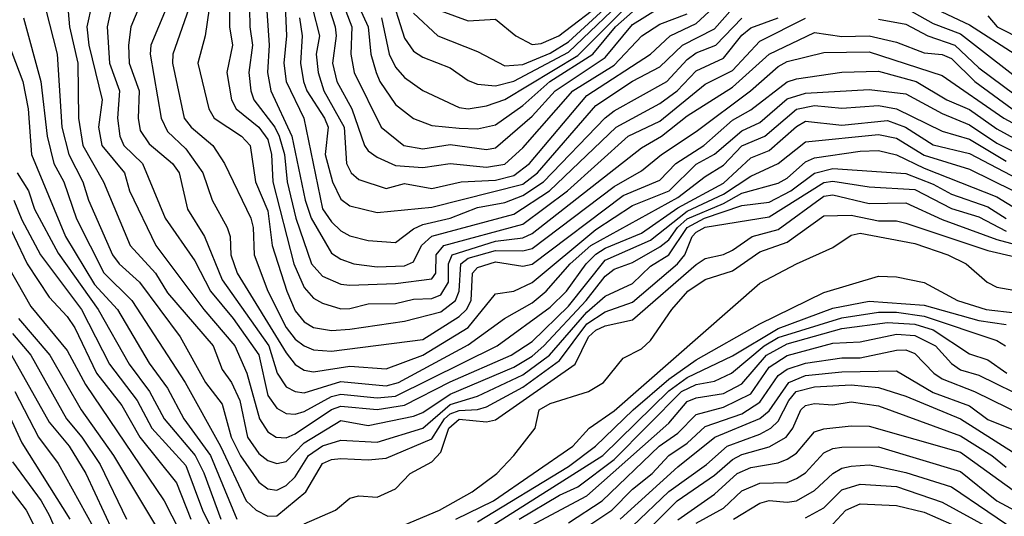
# Model space of a CAD drawing. Header units: metres. Extents: x -51132 to -49532, y -231222 to -229437.
# Tile 543 of 656: x -50274 to -50220, y -229804 to -229777. Entities that reach past the tile are written whole.
import ezdxf

# ---------------------------------------------------------------- set-up
doc = ezdxf.new("R2010")
doc.units = ezdxf.units.M
for name, color, linetype in [('CONTOUR_HALF', 8, 'Continuous'), ('CONTOUR_INDEX', 1, 'Continuous'), ('CONTOUR_INTER', 3, 'Continuous')]:
    doc.layers.add(name, color=color, linetype=linetype)

msp = doc.modelspace()

# ---------------------------------------------------------------- linework, layer by layer
at = {"layer": 'CONTOUR_HALF'}
for points, elevation in [([(-50269.953, -229774.759), (-50270.513, -229777.259), (-50270.402, -229778.259), (-50269.661, -229781.259), (-50269.875, -229782.759), (-50269.681, -229783.759), (-50268.448, -229785.259), (-50268.17, -229786.259), (-50266.727, -229789.259), (-50264.081, -229792.759), (-50262.389, -229794.759), (-50261.724, -229796.259), (-50261.039, -229798.759), (-50260.58, -229799.478), (-50260.115, -229799.759), (-50259.58, -229799.804), (-50259.08, -229799.577), (-50257.08, -229798.245), (-50256.58, -229798.068), (-50254.58, -229798.24), (-50253.08, -229797.999), (-50250.58, -229796.722), (-50247.221, -229795.259), (-50246.08, -229794.514), (-50244.08, -229792.578), (-50242.08, -229790.057), (-50239.58, -229788.962), (-50237.58, -229787.368), (-50235.58, -229786.437), (-50234.08, -229785.444), (-50232.585, -229784.759), (-50231.08, -229783.556), (-50227.08, -229783.166), (-50226.08, -229783.37), (-50224.58, -229784.295), (-50222.08, -229785.069), (-50219.676, -229786.259)], 43.5), ([(-50260.749, -229774.759), (-50260.497, -229778.259), (-50260.6, -229779.759), (-50260.418, -229780.759), (-50259.252, -229783.259), (-50258.535, -229786.759), (-50258.194, -229787.759), (-50257.08, -229789.679), (-50256.58, -229790.005), (-50255.856, -229790.259), (-50254.58, -229790.418), (-50253.08, -229790.365), (-50252.58, -229790.139), (-50252.149, -229789.259), (-50251.58, -229788.743), (-50247.08, -229787.533), (-50245.128, -229786.259), (-50241.465, -229782.759), (-50239.08, -229781.465), (-50238.129, -229780.759), (-50237.08, -229779.676), (-50235.58, -229778.977), (-50234.58, -229777.719), (-50234.08, -229777.321), (-50232.58, -229776.758)], 39.5), ([(-50262.657, -229775.259), (-50262.674, -229777.259), (-50262.515, -229778.259), (-50262.824, -229779.759), (-50262.577, -229781.259), (-50262.318, -229781.759), (-50261.08, -229782.763), (-50260.58, -229783.435), (-50260.371, -229784.259), (-50260.302, -229785.759), (-50259.153, -229790.259), (-50258.58, -229791.561), (-50258.08, -229792.139), (-50257.58, -229792.421), (-50256.58, -229792.727), (-50256.08, -229792.707), (-50255.08, -229792.451), (-50253.58, -229792.427), (-50252.58, -229792.185), (-50251.58, -229792.148), (-50251.08, -229791.958), (-50250.66, -229791.259), (-50250.661, -229790.259), (-50250.471, -229789.759), (-50248.08, -229789.007), (-50246.58, -229788.833), (-50246.08, -229788.596), (-50240.08, -229783.887), (-50238.985, -229783.259), (-50237.58, -229782.141), (-50235.08, -229780.563), (-50233.08, -229778.757), (-50230.58, -229777.568), (-50229.08, -229777.792), (-50227.58, -229777.747), (-50226.08, -229778.099), (-50224.58, -229778.687), (-50223.58, -229778.774), (-50223.08, -229779.003), (-50221.793, -229780.259), (-50219.752, -229781.759)], 40.5), ([(-50253.908, -229775.259), (-50253.08, -229777.873), (-50252.58, -229778.587), (-50252.08, -229778.924), (-50250.58, -229779.51), (-50249.58, -229780.201), (-50249.08, -229780.4), (-50248.08, -229780.489), (-50247.08, -229780.241), (-50244.08, -229778.642), (-50240.547, -229775.259)], 35.5), ([(-50267.472, -229775.759), (-50268.09, -229777.259), (-50268.22, -229778.259), (-50268.188, -229779.259), (-50267.632, -229780.759), (-50267.691, -229782.259), (-50267.58, -229782.938), (-50267.08, -229783.676), (-50265.815, -229784.759), (-50265.439, -229785.259), (-50264.976, -229787.259), (-50264.047, -229788.759), (-50263.08, -229791.136), (-50260.523, -229794.759), (-50260.065, -229796.259), (-50259.58, -229797.008), (-50259.08, -229797.26), (-50258.58, -229797.324), (-50256.58, -229796.704), (-50254.08, -229796.943), (-50253.405, -229796.759), (-50249.58, -229794.705), (-50247.603, -229793.259), (-50246.08, -229792.388), (-50245.301, -229791.759), (-50243.999, -229790.259), (-50242.856, -229789.259), (-50238.08, -229786.625), (-50236.58, -229785.46), (-50235.58, -229784.85), (-50234.58, -229783.778), (-50233.309, -229783.259), (-50231.58, -229781.777), (-50230.58, -229781.574), (-50229.08, -229781.718), (-50227.08, -229781.578), (-50226.08, -229781.755), (-50223.58, -229782.988), (-50222.08, -229783.427), (-50220.08, -229784.616)], 42.5), ([(-50257.352, -229775.759), (-50256.877, -229777.259), (-50256.83, -229777.759), (-50257.032, -229779.259), (-50256.786, -229780.259), (-50255.97, -229781.759), (-50255.271, -229783.759), (-50255.08, -229784.055), (-50254.58, -229784.407), (-50253.58, -229784.87), (-50252.08, -229784.978), (-50250.58, -229784.756), (-50248.58, -229784.957), (-50247.58, -229784.797), (-50246.58, -229783.893), (-50243.837, -229780.759), (-50241.58, -229779.361), (-50240.061, -229777.759), (-50239.08, -229777.11), (-50237.58, -229776.538)], 37.5), ([(-50255.748, -229775.759), (-50255.073, -229777.259), (-50254.927, -229778.759), (-50254.634, -229779.759), (-50254.429, -229780.259), (-50253.58, -229781.515), (-50252.58, -229782.29), (-50251.58, -229782.664), (-50250.08, -229782.816), (-50249.08, -229782.853), (-50248.08, -229782.628), (-50246.58, -229781.567), (-50245.108, -229780.259), (-50242.74, -229778.759), (-50241.503, -229777.259), (-50240.58, -229776.443)], 36.5), ([(-50251.08, -229776.383), (-50249.58, -229776.921), (-50248.08, -229776.835), (-50246.974, -229777.759), (-50246.08, -229778.224), (-50245.58, -229778.179), (-50244.615, -229777.759), (-50242.08, -229775.807)], 34.5), ([(-50272.774, -229776.259), (-50272.133, -229778.759), (-50271.878, -229782.759), (-50271.493, -229784.259), (-50270.725, -229785.759), (-50270.419, -229786.759), (-50269.104, -229789.759), (-50268.738, -229790.259), (-50267.621, -229791.259), (-50265.379, -229794.259), (-50263.997, -229796.759), (-50263.08, -229797.948), (-50262.586, -229799.759), (-50262.08, -229800.777), (-50261.08, -229802.232), (-50260.58, -229802.604), (-50260.08, -229802.66), (-50259.58, -229802.417), (-50259.08, -229801.929), (-50258.339, -229800.759), (-50257.58, -229800.237), (-50256.58, -229799.932), (-50254.58, -229800.037), (-50252.08, -229799.277), (-50250.58, -229797.969), (-50249.08, -229797.516), (-50246.58, -229796.334), (-50245.123, -229795.259), (-50243.08, -229792.901), (-50242.08, -229792.024), (-50240.58, -229791.341), (-50239.58, -229790.387), (-50238.58, -229789.769), (-50237.568, -229788.259), (-50236.622, -229787.759), (-50234.58, -229787.05), (-50233.08, -229786.867), (-50231.881, -229786.259), (-50230.58, -229785.285), (-50229.58, -229785.019), (-50225.58, -229785.295), (-50224.08, -229785.881), (-50223.08, -229786.437), (-50221.08, -229787.138), (-50220.08, -229787.778)], 44.5), ([(-50264.918, -229776.259), (-50265.783, -229778.759), (-50265.805, -229779.259), (-50265.166, -229782.259), (-50264.776, -229782.759), (-50263.597, -229783.759), (-50262.956, -229784.759), (-50261.508, -229787.759), (-50261.382, -229788.259), (-50261.336, -229789.759), (-50260.569, -229791.759), (-50259.58, -229793.749), (-50259.08, -229794.389), (-50258.58, -229794.75), (-50258.08, -229794.972), (-50257.08, -229795.048), (-50252.08, -229794.408), (-50250.08, -229793.138), (-50249.683, -229792.759), (-50249.417, -229792.259), (-50249.348, -229790.759), (-50249.08, -229790.458), (-50248.08, -229790.145), (-50246.58, -229790.389), (-50246.08, -229790.266), (-50241.08, -229786.507), (-50239.08, -229785.67), (-50238.196, -229784.759), (-50236.663, -229783.759), (-50235.08, -229782.381), (-50234.08, -229781.817), (-50232.08, -229780.283), (-50231.58, -229780.106), (-50229.08, -229779.743), (-50227.08, -229779.68), (-50225.009, -229780.259), (-50223.335, -229781.259), (-50222.08, -229781.797), (-50220.58, -229782.849), (-50217.58, -229784.5)], 41.5), ([(-50258.849, -229776.759), (-50258.69, -229777.759), (-50258.777, -229779.259), (-50258.612, -229780.259), (-50258.445, -229780.759), (-50257.46, -229782.259), (-50257.269, -229782.759), (-50257.435, -229784.259), (-50257.039, -229785.759), (-50256.58, -229786.716), (-50256.08, -229787.075), (-50254.58, -229787.447), (-50251.58, -229787.146), (-50246.58, -229785.881), (-50245.784, -229785.259), (-50242.58, -229781.563), (-50240.58, -229780.236), (-50239.08, -229779.456), (-50237.837, -229778.259), (-50236.08, -229777.373), (-50235.079, -229776.259)], 38.5), ([(-50225.58, -229776.242), (-50224.08, -229777.067), (-50222.58, -229777.645), (-50218.556, -229780.759)], 39.5), ([(-50221.08, -229776.658), (-50220.558, -229777.259), (-50219.08, -229778.001)], 38.5), ([(-50275.08, -229777.462), (-50274.023, -229780.259), (-50273.734, -229781.759), (-50273.536, -229784.259), (-50271.678, -229788.759), (-50270.08, -229791.393), (-50268.821, -229792.759), (-50267.08, -229795.712), (-50266.08, -229797.083), (-50265.18, -229798.759), (-50263.726, -229800.759), (-50262.282, -229804.259)], 45.5), ([(-50258.58, -229804.52), (-50256.871, -229803.759), (-50256.08, -229803.109), (-50255.58, -229802.97), (-50254.58, -229803.046), (-50253.58, -229802.591), (-50252.761, -229801.759), (-50251.58, -229801.115), (-50251.08, -229800.588), (-50250.639, -229799.259), (-50250.08, -229798.781), (-50248.58, -229798.929), (-50248.08, -229798.816), (-50243.71, -229795.759), (-50242.979, -229794.259), (-50242.58, -229793.893), (-50242.08, -229793.654), (-50240.58, -229793.328), (-50237.08, -229790.293), (-50236.58, -229789.972), (-50235.58, -229789.752), (-50235.08, -229789.515), (-50234.008, -229788.759), (-50232.58, -229788.381), (-50230.08, -229786.549), (-50229.58, -229786.476), (-50227.58, -229786.954), (-50225.58, -229786.918), (-50223.58, -229787.821), (-50220.58, -229788.918), (-50219.08, -229789.316)], 45.5), ([(-50274.52, -229786.759), (-50274.08, -229787.84), (-50273.046, -229789.759), (-50270.799, -229792.759), (-50269.27, -229795.759), (-50267.753, -229797.759), (-50266.937, -229799.259), (-50265.08, -229801.319), (-50264.17, -229803.759), (-50263.43, -229805.259)], 46.5), ([(-50250.265, -229804.259), (-50248.203, -229803.259), (-50243.852, -229800.259), (-50242.942, -229799.259), (-50241.58, -229798.315), (-50233.58, -229791.323), (-50231.58, -229790.248), (-50229.58, -229789.355), (-50228.58, -229788.685), (-50228.08, -229788.567), (-50225.08, -229789.136), (-50223.268, -229789.759), (-50222.26, -229790.259), (-50221.12, -229791.259), (-50220.58, -229791.541), (-50217.58, -229792.058)], 46.5), ([(-50275.189, -229789.759), (-50273.58, -229792.594), (-50271.58, -229795.007), (-50270.58, -229796.877), (-50266.273, -229803.259), (-50264.989, -229805.759)], 47.5), ([(-50248.58, -229804.803), (-50242.201, -229800.759), (-50238.58, -229797.213), (-50237.58, -229796.488), (-50235.08, -229795.307), (-50232.58, -229793.797), (-50229.58, -229792.692), (-50227.58, -229792.3), (-50224.58, -229792.518), (-50221.58, -229793.365), (-50220.08, -229793.578)], 47.5), ([(-50246.406, -229804.759), (-50243.08, -229802.98), (-50238.58, -229798.991), (-50237.58, -229797.803), (-50237.08, -229797.6), (-50235.58, -229797.359), (-50234.58, -229796.838), (-50233.214, -229795.259), (-50232.08, -229794.642), (-50229.08, -229793.809), (-50226.58, -229793.468), (-50225.08, -229793.562), (-50224.08, -229793.876), (-50222.08, -229795.2), (-50221.08, -229795.529), (-50220.04, -229796.259)], 48.5), ([(-50274.58, -229794.072), (-50273.583, -229795.259), (-50271.616, -229798.759), (-50270.776, -229799.759), (-50269.771, -229801.259), (-50268.325, -229804.259)], 48.5), ([(-50243.58, -229805.008), (-50241.703, -229803.759), (-50240.58, -229802.613), (-50239.494, -229801.759), (-50238.58, -229800.774), (-50237.58, -229800.099), (-50236.58, -229799.172), (-50234.58, -229798.474), (-50233.58, -229797.843), (-50232.58, -229796.382), (-50232.08, -229796.027), (-50231.08, -229795.705), (-50229.08, -229795.403), (-50228.08, -229795.406), (-50226.08, -229794.982), (-50225.58, -229794.978), (-50225.08, -229795.178), (-50224.042, -229796.259), (-50223.58, -229796.569), (-50221.816, -229797.259), (-50219.08, -229798.587)], 49.5), ([(-50240.58, -229804.641), (-50238.58, -229802.736), (-50236.505, -229801.259), (-50235.372, -229800.259), (-50233.58, -229799.601), (-50232.984, -229799.259), (-50232.58, -229798.89), (-50232.002, -229797.759), (-50231.588, -229797.259), (-50230.58, -229797.01), (-50228.58, -229796.897), (-50227.08, -229797.03), (-50225.58, -229797.515), (-50222.58, -229798.748), (-50218.58, -229801.289)], 50.5), ([(-50274.453, -229797.259), (-50273.161, -229799.759), (-50272.08, -229801.213), (-50269.003, -229806.759)], 49.5), ([(-50238.08, -229804.288), (-50236.08, -229802.88), (-50234.836, -229801.759), (-50234.08, -229801.419), (-50232.58, -229801.178), (-50232.08, -229800.973), (-50231.58, -229800.643), (-50230.58, -229799.472), (-50230.08, -229799.3), (-50228.58, -229799.132), (-50227.58, -229799.15), (-50222.58, -229800.578), (-50217.58, -229804.184)], 51.5), ([(-50274.58, -229801.107), (-50273.008, -229803.259), (-50272.58, -229804.038), (-50270.265, -229809.259)], 50.5), ([(-50235.032, -229804.259), (-50233.58, -229803.375), (-50233.08, -229803.235), (-50232.08, -229803.326), (-50231.58, -229803.249), (-50230.58, -229802.695), (-50229.58, -229801.756), (-50229.08, -229801.459), (-50228.58, -229801.351), (-50227.58, -229801.283), (-50227.08, -229801.371), (-50225.58, -229801.693), (-50223.08, -229802.482), (-50219.08, -229805.193)], 52.5), ([(-50229.58, -229804.532), (-50228.866, -229803.759), (-50228.08, -229803.41), (-50226.08, -229803.505), (-50224.58, -229803.875), (-50221.58, -229805.191)], 53.5)]:
    msp.add_lwpolyline(points, dxfattribs=dict(at, elevation=elevation))
at = {"layer": 'CONTOUR_INDEX'}
for points, elevation in [([(-50261.594, -229775.259), (-50261.565, -229777.259), (-50261.417, -229778.259), (-50261.613, -229779.759), (-50261.502, -229780.759), (-50261.344, -229781.259), (-50260.196, -229782.759), (-50259.949, -229783.259), (-50259.66, -229784.259), (-50259.509, -229785.759), (-50259.041, -229787.759), (-50258.178, -229790.259), (-50257.58, -229790.93), (-50256.58, -229791.373), (-50256.08, -229791.432), (-50253.58, -229791.339), (-50251.58, -229791.078), (-50251.363, -229790.759), (-50251.346, -229789.759), (-50250.929, -229789.259), (-50246.58, -229788.083), (-50244.135, -229786.259), (-50240.808, -229783.259), (-50239.08, -229782.427), (-50236.58, -229780.41), (-50235.08, -229779.648), (-50233.58, -229778.038), (-50231.08, -229776.786)], 40), ([(-50252.58, -229776.5), (-50251.255, -229777.759), (-50249.08, -229778.616), (-50247.58, -229779.405), (-50246.58, -229779.315), (-50245.08, -229778.71), (-50244.08, -229778.073), (-50240.58, -229774.846)], 35), ([(-50273.988, -229776.759), (-50273.027, -229780.259), (-50272.692, -229783.259), (-50272.312, -229784.759), (-50271.763, -229785.759), (-50271.08, -229787.785), (-50269.58, -229790.745), (-50268.04, -229792.259), (-50265.12, -229796.759), (-50263.174, -229800.259), (-50261.762, -229803.259), (-50261.217, -229803.759), (-50260.58, -229804.095), (-50260.08, -229804.081), (-50258.494, -229802.759), (-50257.58, -229801.214), (-50257.08, -229800.979), (-50256.58, -229800.923), (-50255.08, -229801.007), (-50254.08, -229800.921), (-50251.58, -229799.849), (-50250.89, -229798.759), (-50250.58, -229798.485), (-50250.08, -229798.301), (-50249.08, -229798.248), (-50248.58, -229798.09), (-50246.58, -229797.011), (-50244.58, -229795.559), (-50243.08, -229793.544), (-50242.08, -229792.896), (-50240.58, -229792.357), (-50238.097, -229790.259), (-50237.704, -229789.759), (-50237.301, -229788.759), (-50237.08, -229788.519), (-50236.58, -229788.237), (-50233.08, -229787.678), (-50230.08, -229785.791), (-50229.58, -229785.721), (-50227.58, -229786.036), (-50225.08, -229786.171), (-50223.08, -229787.229), (-50221.58, -229787.68), (-50220.08, -229788.465)], 45), ([(-50227.08, -229776.829), (-50225.58, -229777.109), (-50224.371, -229777.759), (-50222.885, -229778.259), (-50221.58, -229779.499), (-50219.58, -229780.994)], 40), ([(-50241.255, -229804.259), (-50238.08, -229801.392), (-50236.053, -229799.759), (-50233.58, -229798.739), (-50233.08, -229798.317), (-50231.99, -229796.759), (-50231.08, -229796.379), (-50229.08, -229796.175), (-50226.08, -229796.128), (-50224.08, -229797.317), (-50222.08, -229798.048), (-50221.08, -229798.784), (-50219.58, -229799.388)], 50), ([(-50275.394, -229797.259), (-50274.08, -229800.066), (-50271.448, -229804.259)], 50)]:
    msp.add_lwpolyline(points, dxfattribs=dict(at, elevation=elevation))
at = {"layer": 'CONTOUR_INTER'}
for points, elevation in [([(-50259.666, -229775.259), (-50259.547, -229777.759), (-50259.706, -229779.259), (-50259.57, -229780.259), (-50258.607, -229782.259), (-50257.58, -229787.23), (-50257.08, -229787.951), (-50256.58, -229788.441), (-50256.08, -229788.727), (-50255.08, -229788.984), (-50253.58, -229789.09), (-50252.58, -229788.327), (-50252.08, -229788.105), (-50250.58, -229787.756), (-50249.08, -229787.174), (-50247.58, -229786.898), (-50246.58, -229786.512), (-50245.447, -229785.759), (-50242.08, -229782.248), (-50241.58, -229781.86), (-50238.681, -229780.259), (-50237.58, -229779.043), (-50237.08, -229778.691), (-50236.006, -229778.259), (-50234.58, -229776.79)], 39), ([(-50226.08, -229775.242), (-50222.08, -229777.148), (-50219.585, -229778.759)], 39), ([(-50271.579, -229775.759), (-50271.467, -229777.259), (-50271, -229779.259), (-50270.956, -229782.259), (-50270.719, -229783.759), (-50269.6, -229785.759), (-50268.135, -229789.259), (-50266.734, -229790.759), (-50266.08, -229791.846), (-50263.568, -229794.759), (-50263.08, -229796.058), (-50262.569, -229796.759), (-50262.106, -229797.759), (-50261.7, -229799.759), (-50261.08, -229800.659), (-50260.58, -229801.039), (-50260.08, -229801.207), (-50259.58, -229801.092), (-50258.58, -229800.081), (-50256.58, -229798.848), (-50255.08, -229799.114), (-50252.58, -229798.602), (-50252.08, -229798.401), (-50250.58, -229797.408), (-50247.08, -229795.921), (-50246.08, -229795.321), (-50245.431, -229794.759), (-50243.113, -229792.259), (-50242.08, -229790.936), (-50241.58, -229790.555), (-50240.58, -229790.186), (-50239.08, -229789.33), (-50238.58, -229788.941), (-50238.096, -229788.259), (-50237.58, -229787.787), (-50235.58, -229786.941), (-50234.58, -229786.384), (-50232.58, -229785.826), (-50232.08, -229785.55), (-50231.08, -229784.666), (-50230.58, -229784.438), (-50228.08, -229784.083), (-50227.08, -229784.039), (-50226.08, -229784.285), (-50224.58, -229785.015), (-50220.58, -229786.577), (-50214.58, -229790.255)], 44), ([(-50258.119, -229776.259), (-50257.74, -229777.759), (-50257.929, -229778.759), (-50257.825, -229779.759), (-50257.505, -229780.759), (-50256.385, -229782.759), (-50256.269, -229784.759), (-50256.004, -229785.259), (-50255.58, -229785.636), (-50254.08, -229786.115), (-50253.08, -229785.851), (-50251.58, -229786.122), (-50249.963, -229785.759), (-50248.08, -229785.675), (-50247.08, -229785.42), (-50246.226, -229784.759), (-50243.08, -229781.032), (-50239.583, -229778.759), (-50238.512, -229777.759), (-50237.08, -229777.079), (-50235.666, -229775.759)], 38), ([(-50256.53, -229775.759), (-50255.977, -229777.259), (-50256.026, -229778.759), (-50255.838, -229779.759), (-50254.361, -229782.759), (-50253.112, -229783.759), (-50252.08, -229783.945), (-50250.58, -229783.715), (-50248.58, -229783.986), (-50248.08, -229783.889), (-50246.08, -229782.166), (-50244.821, -229780.759), (-50242.08, -229778.934), (-50240.58, -229777.122), (-50239.08, -229776.201)], 37), ([(-50254.334, -229776.759), (-50253.927, -229778.759), (-50253.58, -229779.471), (-50253.08, -229780.034), (-50252.08, -229780.745), (-50250.08, -229781.68), (-50249.58, -229781.751), (-50248.58, -229781.589), (-50247.58, -229781.251), (-50243.58, -229778.828), (-50240.517, -229775.759)], 36), ([(-50269.174, -229776.259), (-50269.384, -229777.259), (-50269.268, -229779.259), (-50268.717, -229780.759), (-50268.819, -229782.259), (-50268.698, -229783.259), (-50268.469, -229783.759), (-50267.446, -229784.759), (-50266.206, -229787.759), (-50264.58, -229790.088), (-50263.722, -229791.759), (-50262.483, -229793.259), (-50261.08, -229795.25), (-50260.58, -229797.473), (-50260.08, -229798.179), (-50259.58, -229798.457), (-50259.08, -229798.498), (-50258.58, -229798.357), (-50257.08, -229797.54), (-50256.58, -229797.408), (-50254.58, -229797.596), (-50253.58, -229797.508), (-50248.005, -229794.759), (-50245.08, -229792.641), (-50244.198, -229791.759), (-50243.118, -229790.259), (-50242.58, -229789.721), (-50242.08, -229789.399), (-50240.08, -229788.571), (-50238.08, -229787.186), (-50235.58, -229785.833), (-50234.08, -229784.434), (-50233.08, -229784.039), (-50231.58, -229782.721), (-50231.08, -229782.431), (-50229.08, -229782.642), (-50226.58, -229782.388), (-50225.592, -229782.759), (-50224.08, -229783.722), (-50222.08, -229784.202), (-50219.08, -229785.774)], 43), ([(-50266.155, -229776.259), (-50266.997, -229778.259), (-50267.025, -229778.759), (-50266.423, -229782.259), (-50266.08, -229782.989), (-50265.08, -229783.954), (-50264.139, -229785.259), (-50263.63, -229786.759), (-50262.806, -229788.259), (-50262.641, -229788.759), (-50262.6, -229789.759), (-50262.262, -229790.759), (-50259.58, -229795.132), (-50259.08, -229795.78), (-50258.58, -229796.096), (-50258.08, -229796.171), (-50256.08, -229795.874), (-50254.08, -229796.013), (-50252.08, -229795.264), (-50249.58, -229793.74), (-50248.08, -229791.901), (-50247.08, -229791.752), (-50246.08, -229791.276), (-50242.58, -229788.366), (-50240.58, -229787.06), (-50238.566, -229786.259), (-50237.08, -229784.788), (-50236.08, -229784.245), (-50234.58, -229782.96), (-50233.58, -229782.507), (-50232.08, -229781.211), (-50231.08, -229780.902), (-50227.58, -229780.696), (-50225.58, -229780.926), (-50223.58, -229782.013), (-50222.08, -229782.628), (-50220.58, -229783.639), (-50218.58, -229784.644)], 42), ([(-50263.792, -229776.259), (-50264.018, -229777.759), (-50264.411, -229779.259), (-50263.815, -229781.759), (-50263.516, -229782.259), (-50262.016, -229783.259), (-50261.542, -229783.759), (-50261.247, -229785.759), (-50260.58, -229787.353), (-50260.334, -229789.259), (-50259.541, -229791.759), (-50259.08, -229792.835), (-50258.58, -229793.429), (-50258.08, -229793.74), (-50257.08, -229793.913), (-50256.08, -229793.836), (-50253.08, -229793.395), (-50251.08, -229792.88), (-50250.274, -229792.259), (-50250.077, -229791.759), (-50249.992, -229790.259), (-50249.58, -229789.953), (-50248.08, -229789.526), (-50246.58, -229789.55), (-50246.08, -229789.419), (-50241.58, -229786.017), (-50240.08, -229785.151), (-50238.986, -229784.259), (-50237.08, -229782.996), (-50234.104, -229780.759), (-50232.58, -229779.431), (-50232.08, -229779.16), (-50230.08, -229778.674), (-50227.58, -229778.637), (-50223.58, -229779.918), (-50220.205, -229782.259), (-50217.58, -229783.678)], 41), ([(-50274.335, -229785.259), (-50273.715, -229786.259), (-50273.383, -229787.259), (-50272.08, -229789.673), (-50269.882, -229792.759), (-50268.185, -229795.759), (-50267.076, -229797.259), (-50266.256, -229798.759), (-50264.566, -229800.759), (-50264.08, -229801.72), (-50263.159, -229804.259)], 46), ([(-50275.201, -229787.259), (-50273.786, -229790.259), (-50272.58, -229792.079), (-50271.58, -229793.142), (-50271.167, -229793.759), (-50269.975, -229796.259), (-50268.58, -229798.033), (-50267.591, -229799.759), (-50265.584, -229802.259), (-50264.801, -229804.259)], 47), ([(-50254.727, -229805.259), (-50251.157, -229803.759), (-50249.377, -229802.759), (-50248.021, -229801.759), (-50247.08, -229800.759), (-50245.914, -229799.259), (-50245.697, -229798.259), (-50245.08, -229797.913), (-50242.983, -229797.259), (-50242.167, -229796.759), (-50241.08, -229795.426), (-50240.08, -229794.91), (-50239.58, -229794.459), (-50238.406, -229792.759), (-50237.533, -229791.759), (-50236.58, -229791.115), (-50235.08, -229790.64), (-50233.58, -229789.601), (-50232.08, -229789.063), (-50230.08, -229787.632), (-50228.58, -229787.589), (-50227.08, -229787.905), (-50226.08, -229787.902), (-50225.58, -229788.032), (-50221.08, -229789.524), (-50219.58, -229789.867)], 46), ([(-50249.08, -229804.413), (-50244.08, -229801.374), (-50242.606, -229800.259), (-50240.54, -229798.259), (-50238.58, -229796.585), (-50237.08, -229795.514), (-50233.58, -229793.549), (-50230.08, -229791.834), (-50227.08, -229790.93), (-50226.08, -229790.973), (-50224.58, -229791.278), (-50222.736, -229792.259), (-50221.177, -229792.759), (-50219.58, -229792.948)], 47), ([(-50246.781, -229804.259), (-50244.58, -229802.942), (-50243.58, -229802.48), (-50241.58, -229800.99), (-50237.888, -229797.259), (-50237.08, -229796.88), (-50236.08, -229796.695), (-50235.133, -229796.259), (-50233.351, -229794.759), (-50232.58, -229794.297), (-50229.08, -229793.209), (-50227.08, -229792.905), (-50226.08, -229792.909), (-50224.58, -229793.12), (-50220.58, -229794.467), (-50220.107, -229794.759)], 48), ([(-50274.259, -229793.259), (-50272.543, -229795.259), (-50270.819, -229798.259), (-50269.04, -229800.759), (-50266.58, -229804.877)], 48), ([(-50244.08, -229804.461), (-50242.236, -229803.259), (-50239.1, -229800.259), (-50238.08, -229799.537), (-50237.08, -229798.52), (-50235.58, -229798.121), (-50234.08, -229797.376), (-50233.08, -229795.921), (-50232.08, -229795.289), (-50229.58, -229794.613), (-50228.08, -229794.537), (-50226.08, -229794.11), (-50225.08, -229794.188), (-50223.943, -229794.759), (-50223.08, -229795.717), (-50222.58, -229796.067), (-50221.58, -229796.363), (-50218.734, -229797.759)], 49), ([(-50274.641, -229795.259), (-50272.58, -229798.947), (-50271.471, -229800.259), (-50270.558, -229801.759), (-50269.08, -229804.927)], 49), ([(-50240.14, -229805.259), (-50238.115, -229803.259), (-50236.08, -229801.841), (-50235.08, -229800.982), (-50234.58, -229800.706), (-50233.08, -229800.284), (-50232.15, -229799.759), (-50231.775, -229799.259), (-50231.332, -229798.259), (-50231.08, -229798.017), (-50230.58, -229797.915), (-50229.58, -229797.988), (-50228.58, -229797.827), (-50227.08, -229798.038), (-50222.58, -229799.691), (-50220.866, -229800.759), (-50220.08, -229801.407)], 51), ([(-50237.08, -229804.47), (-50235.58, -229803.65), (-50234.58, -229802.701), (-50233.58, -229802.278), (-50232.08, -229802.239), (-50231.58, -229802.031), (-50231.08, -229801.716), (-50230.08, -229800.615), (-50229.58, -229800.379), (-50229.08, -229800.314), (-50227.08, -229800.289), (-50222.58, -229801.64), (-50220.576, -229803.259), (-50218.58, -229804.332)], 52), ([(-50275.08, -229802.134), (-50273.844, -229803.759), (-50273.076, -229805.259)], 51), ([(-50231.08, -229804.178), (-50230.08, -229803.632), (-50229.08, -229802.651), (-50228.08, -229802.345), (-50226.08, -229802.465), (-50223.58, -229803.326), (-50221.08, -229804.689)], 53)]:
    msp.add_lwpolyline(points, dxfattribs=dict(at, elevation=elevation))

doc.saveas('drawing.dxf')
